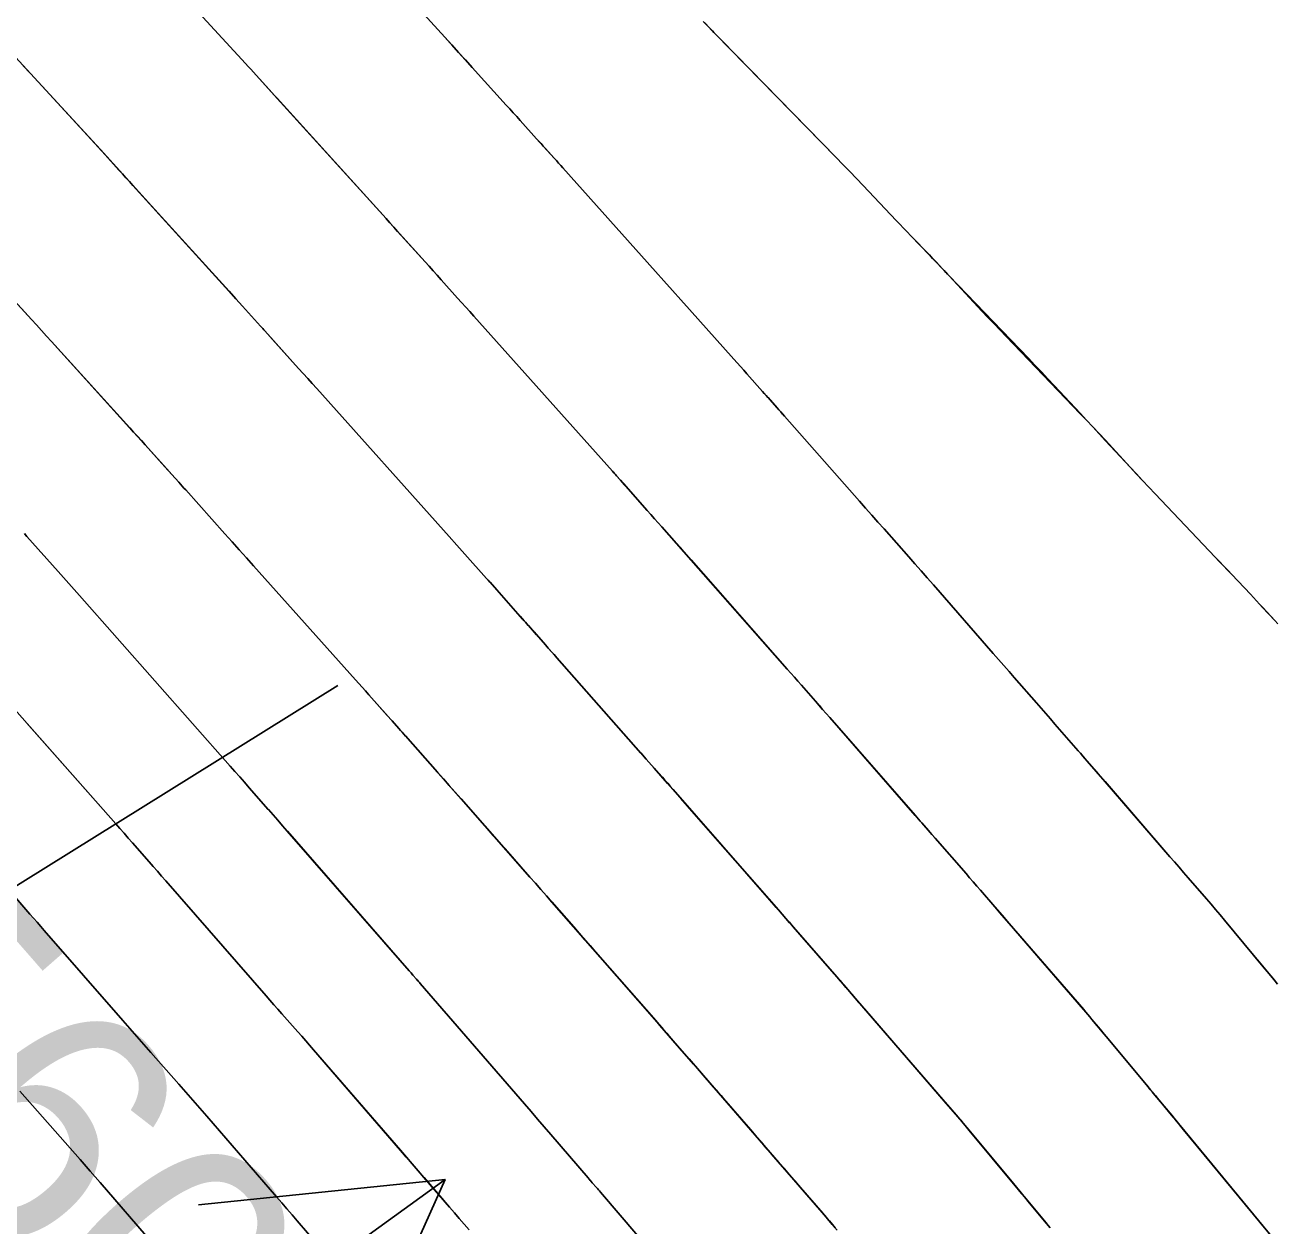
# Model space of a CAD drawing. Extents: x 954385 to 988206, y 1868364 to 1924553.
# Drawn here: x 955899.56 to 955929.86, y 1922805.85 to 1922834.91 of the extents above; entities that cross this region are included whole.
import ezdxf

# ---------------------------------------------------------------- set-up
doc = ezdxf.new("R2010")
doc.units = 0
for name, color, linetype in [('16', 7, 'Continuous'), ('26', 7, 'Continuous'), ('5', 7, 'Continuous'), ('6', 7, 'Continuous'), ('7', 7, 'Continuous'), ('Default', 7, 'Continuous')]:
    doc.layers.add(name, color=color, linetype=linetype)

msp = doc.modelspace()

# ---------------------------------------------------------------- linework, layer by layer
at = {"layer": '16'}
for points in [[(955902.364, 1922836.737), (955904.896, 1922833.978), (955904.96, 1922833.908), (955905.024, 1922833.838), (955905.088, 1922833.768), (955905.151, 1922833.697), (955905.47, 1922833.346), (955905.598, 1922833.205), (955905.662, 1922833.135), (955908.297, 1922830.228), (955908.344, 1922830.176), (955908.39, 1922830.125), (955908.554, 1922829.943), (955909.24, 1922829.182), (955909.338, 1922829.073), (955909.437, 1922828.963), (955909.535, 1922828.853), (955909.634, 1922828.743), (955910.027, 1922828.304), (955910.125, 1922828.194), (955910.224, 1922828.084), (955910.322, 1922827.974), (955910.42, 1922827.864), (955913.773, 1922824.116), (955913.797, 1922824.089), (955913.822, 1922824.061), (955913.846, 1922824.034), (955913.871, 1922824.006), (955914.042, 1922823.813), (955914.618, 1922823.165), (955914.707, 1922823.065), (955914.795, 1922822.965), (955914.883, 1922822.865), (955914.972, 1922822.765), (955915.325, 1922822.365), (955915.501, 1922822.165), (955915.678, 1922821.965), (955918.006, 1922819.328), (955918.092, 1922819.23), (955918.178, 1922819.133), (955918.264, 1922819.035), (955918.349, 1922818.938), (955918.691, 1922818.547), (955918.861, 1922818.352), (955919.032, 1922818.157), (955921.104, 1922815.789), (955921.145, 1922815.743), (955921.185, 1922815.697), (955921.225, 1922815.651), (955921.265, 1922815.605), (955921.465, 1922815.375), (955921.585, 1922815.237), (955922.331, 1922814.379), (955922.418, 1922814.279), (955922.506, 1922814.178), (955922.593, 1922814.078), (955922.68, 1922813.977), (955923.028, 1922813.574), (955923.202, 1922813.373), (955923.376, 1922813.172), (955925.178, 1922811.088), (955925.229, 1922811.029), (955925.279, 1922810.971), (955925.329, 1922810.912), (955925.378, 1922810.852), (955925.674, 1922810.497), (955925.773, 1922810.378), (955926.648, 1922809.327), (955926.711, 1922809.25), (955926.775, 1922809.173), (955926.839, 1922809.097), (955926.903, 1922809.02), (955927.308, 1922808.531), (955927.423, 1922808.392), (955927.469, 1922808.336), (955927.515, 1922808.281), (955929.786, 1922805.526)], [(955929.871, 1922811.706), (955929.817, 1922811.771), (955929.463, 1922812.197), (955929.288, 1922812.407), (955928.586, 1922813.25), (955928.478, 1922813.38), (955928.369, 1922813.509), (955928.26, 1922813.637), (955928.149, 1922813.765), (955927.707, 1922814.277), (955927.597, 1922814.404), (955927.486, 1922814.532), (955927.376, 1922814.66), (955927.265, 1922814.788), (955925.695, 1922816.604), (955925.641, 1922816.666), (955925.587, 1922816.729), (955925.533, 1922816.791), (955925.478, 1922816.854), (955925.207, 1922817.165), (955925.099, 1922817.29), (955925.044, 1922817.353), (955924.484, 1922817.997), (955924.373, 1922818.125), (955924.261, 1922818.253), (955924.15, 1922818.381), (955924.038, 1922818.509), (955923.499, 1922819.124), (955923.372, 1922819.269), (955923.245, 1922819.415), (955923.118, 1922819.56), (955922.991, 1922819.705), (955921.541, 1922821.363), (955921.393, 1922821.532), (955921.244, 1922821.702), (955921.095, 1922821.871), (955920.946, 1922822.04), (955920.349, 1922822.716), (955920.2, 1922822.885), (955920.051, 1922823.054), (955919.902, 1922823.223), (955919.752, 1922823.392), (955917.937, 1922825.449), (955917.893, 1922825.499), (955917.849, 1922825.548), (955917.805, 1922825.598), (955917.761, 1922825.648), (955917.54, 1922825.897), (955917.407, 1922826.046), (955917.029, 1922826.473), (955916.951, 1922826.561), (955916.873, 1922826.648), (955916.794, 1922826.736), (955916.716, 1922826.823), (955915.638, 1922828.028), (955915.432, 1922828.258), (955915.227, 1922828.488), (955915.021, 1922828.718), (955914.815, 1922828.949), (955912.578, 1922831.45), (955912.525, 1922831.509), (955912.472, 1922831.568), (955912.419, 1922831.627), (955912.366, 1922831.686), (955912.101, 1922831.981), (955911.942, 1922832.157), (955911.543, 1922832.599), (955911.459, 1922832.693), (955911.375, 1922832.786), (955911.291, 1922832.879), (955911.206, 1922832.972), (955910.382, 1922833.881), (955910.217, 1922834.064), (955910.051, 1922834.246), (955909.886, 1922834.429), (955909.72, 1922834.612), (955908.373, 1922836.098)], [(955929.876, 1922820.42), (955929.803, 1922820.5), (955929.509, 1922820.82), (955929.436, 1922820.9), (955929.362, 1922820.98), (955929.288, 1922821.059), (955929.213, 1922821.138), (955928.763, 1922821.615), (955928.663, 1922821.721), (955928.562, 1922821.826), (955928.462, 1922821.932), (955928.362, 1922822.038), (955926.909, 1922823.565), (955926.756, 1922823.726), (955926.605, 1922823.887), (955926.454, 1922824.049), (955926.303, 1922824.211), (955925.703, 1922824.861), (955925.552, 1922825.023), (955925.401, 1922825.184), (955925.249, 1922825.345), (955925.096, 1922825.505), (955923.305, 1922827.369), (955923.157, 1922827.523), (955923.01, 1922827.678), (955922.863, 1922827.833), (955922.717, 1922827.989), (955921.922, 1922828.841), (955921.883, 1922828.884), (955921.843, 1922828.926), (955921.804, 1922828.968), (955921.764, 1922829.01), (955921.606, 1922829.179), (955921.566, 1922829.221), (955921.526, 1922829.263), (955921.486, 1922829.304), (955921.446, 1922829.346), (955920.995, 1922829.811), (955920.907, 1922829.903), (955920.819, 1922829.995), (955920.731, 1922830.087), (955920.643, 1922830.179), (955919.843, 1922831.025), (955919.68, 1922831.196), (955919.517, 1922831.367), (955919.352, 1922831.537), (955919.187, 1922831.706), (955916.262, 1922834.697), (955916.229, 1922834.731), (955916.197, 1922834.764), (955916.164, 1922834.798), (955916.132, 1922834.832), (955916.002, 1922834.968)], [(955899.056, 1922834.428), (955901.158, 1922832.136), (955901.328, 1922831.952), (955901.497, 1922831.768), (955901.835, 1922831.399), (955901.919, 1922831.307), (955902.004, 1922831.215), (955902.088, 1922831.122), (955902.172, 1922831.03), (955904.495, 1922828.467), (955904.659, 1922828.287), (955904.822, 1922828.107), (955905.259, 1922827.625), (955905.286, 1922827.596), (955905.312, 1922827.567), (955905.338, 1922827.538), (955905.365, 1922827.508), (955905.549, 1922827.304), (955906.182, 1922826.602), (955906.292, 1922826.48), (955906.401, 1922826.358), (955906.511, 1922826.236), (955906.62, 1922826.114), (955909.821, 1922822.536), (955910.011, 1922822.324), (955910.201, 1922822.111), (955910.73, 1922821.521), (955910.771, 1922821.474), (955910.812, 1922821.428), (955910.977, 1922821.243), (955911.54, 1922820.609), (955911.64, 1922820.496), (955911.741, 1922820.382), (955911.841, 1922820.269), (955911.942, 1922820.155), (955914.465, 1922817.297), (955914.594, 1922817.151), (955914.724, 1922817.004), (955914.983, 1922816.711), (955915.047, 1922816.637), (955915.112, 1922816.564), (955915.176, 1922816.491), (955915.241, 1922816.417), (955917.584, 1922813.739), (955917.741, 1922813.56), (955918.003, 1922813.26), (955918.056, 1922813.201), (955918.108, 1922813.141), (955918.16, 1922813.081), (955918.213, 1922813.021), (955919.206, 1922811.879), (955919.293, 1922811.778), (955919.381, 1922811.678), (955919.424, 1922811.628), (955919.468, 1922811.577), (955919.74, 1922811.263), (955919.875, 1922811.107), (955921.852, 1922808.821), (955922.02, 1922808.626), (955922.186, 1922808.431), (955922.352, 1922808.234), (955922.517, 1922808.037), (955923.481, 1922806.878), (955923.669, 1922806.653), (955923.699, 1922806.617), (955923.78, 1922806.519), (955924.269, 1922805.929), (955924.32, 1922805.868), (955924.37, 1922805.807)], [(955899.228, 1922828.323), (955899.715, 1922827.786), (955899.836, 1922827.652), (955899.958, 1922827.518), (955900.08, 1922827.384), (955900.202, 1922827.249), (955902.092, 1922825.165), (955902.186, 1922825.061), (955902.28, 1922824.957), (955902.374, 1922824.853), (955902.468, 1922824.749), (955902.989, 1922824.172), (955903.115, 1922824.032), (955903.282, 1922823.846), (955903.324, 1922823.8), (955903.366, 1922823.753), (955903.408, 1922823.706), (955903.45, 1922823.66), (955904.4, 1922822.597), (955904.573, 1922822.404), (955904.745, 1922822.212), (955904.917, 1922822.019), (955905.09, 1922821.827), (955907.558, 1922819.068), (955907.639, 1922818.978), (955907.72, 1922818.887), (955907.801, 1922818.797), (955907.881, 1922818.706), (955908.325, 1922818.207), (955908.445, 1922818.071), (955908.606, 1922817.89), (955908.646, 1922817.845), (955908.687, 1922817.8), (955908.727, 1922817.754), (955908.767, 1922817.709), (955909.542, 1922816.831), (955909.684, 1922816.67), (955909.827, 1922816.508), (955909.969, 1922816.347), (955910.112, 1922816.186), (955911.78, 1922814.296), (955911.913, 1922814.146), (955912.046, 1922813.995), (955912.178, 1922813.844), (955912.31, 1922813.693), (955912.839, 1922813.089), (955912.971, 1922812.938), (955913.103, 1922812.787), (955913.235, 1922812.636), (955913.367, 1922812.485), (955914.911, 1922810.722), (955914.971, 1922810.653), (955915.031, 1922810.584), (955915.091, 1922810.516), (955915.151, 1922810.447), (955915.45, 1922810.103), (955915.57, 1922809.965), (955915.63, 1922809.897), (955916.135, 1922809.316), (955916.239, 1922809.197), (955916.343, 1922809.077), (955916.447, 1922808.957), (955916.551, 1922808.837), (955917.801, 1922807.392), (955917.931, 1922807.242), (955918.06, 1922807.092), (955918.19, 1922806.943), (955918.32, 1922806.793), (955918.952, 1922806.061), (955919.025, 1922805.977), (955919.097, 1922805.893), (955919.168, 1922805.808)], [(955899.558, 1922822.589), (955899.607, 1922822.534), (955900.364, 1922821.684), (955900.492, 1922821.54), (955900.62, 1922821.396), (955900.748, 1922821.252), (955900.876, 1922821.108), (955904.525, 1922816.982), (955904.641, 1922816.851), (955904.756, 1922816.719), (955904.872, 1922816.588), (955904.987, 1922816.457), (955905.449, 1922815.931), (955905.564, 1922815.8), (955905.68, 1922815.668), (955905.795, 1922815.536), (955905.91, 1922815.405), (955908.858, 1922812.026), (955908.881, 1922812), (955908.903, 1922811.975), (955908.926, 1922811.949), (955908.948, 1922811.924), (955909.038, 1922811.822), (955909.06, 1922811.797), (955909.083, 1922811.771), (955909.105, 1922811.746), (955909.127, 1922811.72), (955911.647, 1922808.806), (955911.807, 1922808.622), (955911.966, 1922808.437), (955912.125, 1922808.253), (955912.285, 1922808.068), (955913.189, 1922807.016), (955913.214, 1922806.987), (955913.238, 1922806.958), (955913.263, 1922806.93), (955913.288, 1922806.901), (955913.388, 1922806.787), (955913.412, 1922806.759), (955913.437, 1922806.73), (955913.462, 1922806.701), (955913.486, 1922806.672), (955916.103, 1922803.612)], [(955910.306, 1922805.761), (955910.187, 1922805.897), (955910.069, 1922806.033), (955909.952, 1922806.17), (955909.834, 1922806.306), (955909.216, 1922807.024), (955909.074, 1922807.19), (955908.932, 1922807.355), (955908.789, 1922807.52), (955908.647, 1922807.685), (955906.544, 1922810.115), (955906.449, 1922810.225), (955906.354, 1922810.335), (955906.258, 1922810.444), (955906.162, 1922810.553), (955905.777, 1922810.988), (955905.681, 1922811.097), (955905.585, 1922811.206), (955905.489, 1922811.316), (955905.394, 1922811.425), (955902.968, 1922814.205), (955902.867, 1922814.32), (955902.767, 1922814.435), (955902.666, 1922814.55), (955902.565, 1922814.665), (955902.162, 1922815.124), (955902.061, 1922815.239), (955901.96, 1922815.354), (955901.858, 1922815.469), (955901.757, 1922815.583), (955898.567, 1922819.19)], [(955906.649, 1922805.398), (955906.148, 1922805.981), (955906.023, 1922806.127), (955905.897, 1922806.272), (955905.772, 1922806.418), (955905.646, 1922806.563), (955903.961, 1922808.511), (955903.793, 1922808.705), (955903.625, 1922808.898), (955903.455, 1922809.091), (955903.286, 1922809.284), (955902.606, 1922810.053), (955902.436, 1922810.245), (955902.267, 1922810.438), (955902.098, 1922810.631), (955901.929, 1922810.824), (955900.026, 1922813.004), (955899.94, 1922813.103), (955899.854, 1922813.202), (955899.767, 1922813.3), (955899.681, 1922813.398), (955899.336, 1922813.792)], [(955902.646, 1922805.441), (955901.379, 1922806.906), (955901.137, 1922807.184), (955900.896, 1922807.461), (955900.653, 1922807.738), (955900.41, 1922808.014), (955899.435, 1922809.117)]]:
    msp.add_lwpolyline(points, dxfattribs=at)
at = {"layer": '26'}
for points in [[(955907.131, 1922818.928), (955886.544, 1922806.104), (955889.368, 1922811.398), (955886.544, 1922806.104), (955892.541, 1922806.305)], [(955857.131, 1922768.928), (955909.726, 1922806.978), (955907.275, 1922801.502), (955909.726, 1922806.978), (955903.758, 1922806.363)]]:
    msp.add_lwpolyline(points, dxfattribs=at)
at = {"layer": '6'}
msp.add_lwpolyline([(955899.52, 1922833.924), (955899.696, 1922833.732), (955901.384, 1922831.893), (955901.695, 1922831.555), (955902.005, 1922831.215), (955902.314, 1922830.876), (955902.623, 1922830.536), (955904.498, 1922828.467), (955904.661, 1922828.287), (955904.824, 1922828.107), (955905.261, 1922827.626), (955905.287, 1922827.597), (955905.314, 1922827.568), (955905.34, 1922827.538), (955905.366, 1922827.509), (955905.577, 1922827.275), (955906.182, 1922826.602), (955906.292, 1922826.48), (955906.401, 1922826.358), (955906.511, 1922826.236), (955906.62, 1922826.113), (955909.822, 1922822.536), (955910.012, 1922822.324), (955910.202, 1922822.111), (955910.73, 1922821.521), (955910.751, 1922821.498), (955910.771, 1922821.475), (955910.792, 1922821.451), (955910.813, 1922821.428), (955910.977, 1922821.243), (955911.601, 1922820.538), (955911.67, 1922820.46), (955911.74, 1922820.382), (955911.809, 1922820.303), (955911.878, 1922820.225), (955912.155, 1922819.912), (955912.224, 1922819.834), (955912.293, 1922819.755), (955912.362, 1922819.677), (955912.431, 1922819.599), (955914.464, 1922817.296), (955914.787, 1922816.929), (955915.11, 1922816.562), (955915.433, 1922816.195), (955915.755, 1922815.827), (955917.792, 1922813.5), (955918.061, 1922813.192), (955918.107, 1922813.14), (955918.152, 1922813.088), (955918.31, 1922812.907), (955919.14, 1922811.954), (955919.282, 1922811.791), (955919.424, 1922811.627), (955919.566, 1922811.464), (955919.707, 1922811.3), (955921.769, 1922808.916), (955921.937, 1922808.723), (955922.143, 1922808.485), (955922.165, 1922808.458), (955922.188, 1922808.432), (955922.21, 1922808.405), (955922.233, 1922808.379), (955922.344, 1922808.245), (955922.411, 1922808.165), (955923.524, 1922806.824), (955923.601, 1922806.732), (955923.677, 1922806.64), (955923.754, 1922806.548), (955923.83, 1922806.456), (955924.278, 1922805.916), (955924.359, 1922805.819)], dxfattribs=at)
at = {"layer": '7'}
for points in [[(955902.365, 1922836.737), (955904.896, 1922833.979), (955904.961, 1922833.908), (955905.025, 1922833.838), (955905.089, 1922833.768), (955905.153, 1922833.698), (955905.599, 1922833.205), (955905.663, 1922833.134), (955908.297, 1922830.229), (955908.32, 1922830.203), (955908.343, 1922830.177), (955908.367, 1922830.151), (955908.39, 1922830.125), (955908.483, 1922830.021), (955908.53, 1922829.969), (955908.577, 1922829.917), (955909.24, 1922829.183), (955909.339, 1922829.073), (955909.438, 1922828.963), (955909.536, 1922828.854), (955909.635, 1922828.744), (955910.028, 1922828.304), (955910.127, 1922828.194), (955910.225, 1922828.084), (955910.323, 1922827.974), (955910.422, 1922827.864), (955913.773, 1922824.117), (955913.798, 1922824.089), (955913.822, 1922824.062), (955913.847, 1922824.034), (955913.871, 1922824.006), (955913.969, 1922823.896), (955914.018, 1922823.84), (955914.067, 1922823.785), (955914.617, 1922823.164), (955914.706, 1922823.065), (955914.794, 1922822.965), (955914.883, 1922822.865), (955914.971, 1922822.765), (955915.324, 1922822.365), (955915.412, 1922822.265), (955915.5, 1922822.165), (955915.588, 1922822.065), (955915.677, 1922821.966), (955918.007, 1922819.328), (955918.093, 1922819.231), (955918.178, 1922819.134), (955918.264, 1922819.036), (955918.35, 1922818.938), (955918.691, 1922818.548), (955918.777, 1922818.45), (955918.862, 1922818.352), (955918.948, 1922818.255), (955919.033, 1922818.157), (955921.104, 1922815.788), (955921.144, 1922815.742), (955921.184, 1922815.696), (955921.224, 1922815.65), (955921.264, 1922815.604), (955921.424, 1922815.42), (955921.504, 1922815.328), (955921.584, 1922815.237), (955922.332, 1922814.379), (955922.419, 1922814.279), (955922.506, 1922814.178), (955922.594, 1922814.078), (955922.681, 1922813.977), (955923.029, 1922813.574), (955923.203, 1922813.373), (955923.377, 1922813.172), (955925.18, 1922811.088), (955925.23, 1922811.03), (955925.28, 1922810.971), (955925.33, 1922810.912), (955925.379, 1922810.853), (955925.577, 1922810.616), (955925.675, 1922810.497), (955925.774, 1922810.378), (955926.729, 1922809.229), (955926.798, 1922809.146), (955926.914, 1922809.007), (955926.96, 1922808.951), (955927.006, 1922808.896), (955927.342, 1922808.49), (955927.406, 1922808.413), (955927.469, 1922808.336), (955927.533, 1922808.259), (955927.596, 1922808.182), (955929.786, 1922805.526)], [(955908.375, 1922836.098), (955909.722, 1922834.612), (955910.053, 1922834.247), (955910.384, 1922833.882), (955911.207, 1922832.973), (955911.292, 1922832.88), (955911.376, 1922832.786), (955911.46, 1922832.693), (955911.544, 1922832.6), (955911.941, 1922832.157), (955911.994, 1922832.098), (955912.047, 1922832.039), (955912.1, 1922831.98), (955912.153, 1922831.921), (955912.366, 1922831.686), (955912.419, 1922831.627), (955912.472, 1922831.568), (955912.525, 1922831.509), (955912.578, 1922831.45), (955914.816, 1922828.949), (955915.022, 1922828.719), (955915.228, 1922828.489), (955915.433, 1922828.259), (955915.639, 1922828.029), (955916.717, 1922826.824), (955916.795, 1922826.736), (955916.873, 1922826.649), (955916.951, 1922826.561), (955917.029, 1922826.473), (955917.407, 1922826.046), (955917.451, 1922825.996), (955917.495, 1922825.946), (955917.539, 1922825.896), (955917.583, 1922825.846), (955917.76, 1922825.647), (955917.804, 1922825.597), (955917.848, 1922825.547), (955917.892, 1922825.498), (955917.936, 1922825.448), (955919.751, 1922823.392), (955919.9, 1922823.223), (955920.049, 1922823.054), (955920.198, 1922822.885), (955920.348, 1922822.716), (955920.945, 1922822.04), (955921.094, 1922821.871), (955921.243, 1922821.701), (955921.392, 1922821.532), (955921.541, 1922821.362), (955922.991, 1922819.705), (955923.118, 1922819.56), (955923.245, 1922819.415), (955923.372, 1922819.269), (955923.499, 1922819.124), (955924.037, 1922818.508), (955924.149, 1922818.38), (955924.26, 1922818.252), (955924.372, 1922818.124), (955924.483, 1922817.996), (955925.044, 1922817.352), (955925.098, 1922817.29), (955925.152, 1922817.227), (955925.207, 1922817.165), (955925.261, 1922817.103), (955925.479, 1922816.853), (955925.533, 1922816.791), (955925.587, 1922816.729), (955925.641, 1922816.666), (955925.695, 1922816.603), (955927.266, 1922814.788), (955927.376, 1922814.66), (955927.487, 1922814.532), (955927.597, 1922814.404), (955927.708, 1922814.277), (955928.15, 1922813.766), (955928.26, 1922813.638), (955928.37, 1922813.509), (955928.479, 1922813.38), (955928.587, 1922813.25), (955929.287, 1922812.407), (955929.404, 1922812.267), (955929.521, 1922812.126), (955929.754, 1922811.846), (955929.812, 1922811.775), (955929.871, 1922811.705)], [(955915.969, 1922834.993), (955916.081, 1922834.878), (955916.194, 1922834.762), (955916.307, 1922834.647), (955916.42, 1922834.531), (955919.187, 1922831.707), (955919.352, 1922831.538), (955919.517, 1922831.368), (955919.68, 1922831.197), (955919.843, 1922831.025), (955920.644, 1922830.18), (955920.731, 1922830.087), (955920.819, 1922829.995), (955920.907, 1922829.903), (955920.995, 1922829.811), (955921.444, 1922829.343), (955921.484, 1922829.301), (955921.524, 1922829.259), (955921.563, 1922829.218), (955921.603, 1922829.176), (955921.762, 1922829.008), (955921.801, 1922828.966), (955921.841, 1922828.924), (955921.881, 1922828.882), (955921.921, 1922828.841), (955923.842, 1922826.846), (955923.999, 1922826.681), (955924.156, 1922826.516), (955924.313, 1922826.351), (955924.468, 1922826.184), (955925.099, 1922825.507), (955925.249, 1922825.346), (955925.4, 1922825.184), (955925.55, 1922825.022), (955925.7, 1922824.859), (955926.301, 1922824.21), (955926.451, 1922824.049), (955926.602, 1922823.887), (955926.754, 1922823.726), (955926.906, 1922823.566), (955928.361, 1922822.037), (955928.461, 1922821.931), (955928.562, 1922821.826), (955928.662, 1922821.72), (955928.762, 1922821.615), (955929.214, 1922821.138), (955929.288, 1922821.059), (955929.362, 1922820.98), (955929.436, 1922820.9), (955929.51, 1922820.82), (955929.803, 1922820.5), (955929.876, 1922820.42)], [(955919.211, 1922805.755), (955919.096, 1922805.892), (955918.979, 1922806.028), (955918.863, 1922806.164), (955917.628, 1922807.591), (955917.499, 1922807.74), (955917.371, 1922807.888), (955917.242, 1922808.037), (955917.114, 1922808.186), (955916.463, 1922808.939), (955916.403, 1922809.008), (955916.343, 1922809.077), (955916.283, 1922809.146), (955916.223, 1922809.215), (955915.922, 1922809.56), (955915.801, 1922809.699), (955915.741, 1922809.768), (955915.238, 1922810.345), (955915.134, 1922810.464), (955915.03, 1922810.584), (955914.926, 1922810.703), (955914.822, 1922810.822), (955912.837, 1922813.089), (955912.309, 1922813.692), (955912.177, 1922813.843), (955912.045, 1922813.994), (955911.912, 1922814.144), (955911.78, 1922814.295), (955911.178, 1922814.976), (955911.034, 1922815.14), (955910.889, 1922815.303), (955910.745, 1922815.467), (955910.6, 1922815.63), (955908.765, 1922817.708), (955908.725, 1922817.753), (955908.685, 1922817.799), (955908.645, 1922817.844), (955908.605, 1922817.889), (955908.284, 1922818.252), (955907.881, 1922818.706), (955907.801, 1922818.797), (955907.72, 1922818.887), (955907.64, 1922818.978), (955907.559, 1922819.068), (955905.09, 1922821.827), (955904.917, 1922822.019), (955904.745, 1922822.212), (955904.572, 1922822.405), (955904.4, 1922822.597), (955903.449, 1922823.66), (955903.408, 1922823.706), (955903.366, 1922823.753), (955903.324, 1922823.799), (955903.282, 1922823.846), (955902.947, 1922824.219), (955902.469, 1922824.75), (955902.376, 1922824.854), (955902.282, 1922824.958), (955902.188, 1922825.062), (955902.094, 1922825.166), (955900.204, 1922827.249), (955900.082, 1922827.384), (955899.96, 1922827.518), (955899.839, 1922827.653), (955899.717, 1922827.787), (955899.212, 1922828.343)], [(955916.103, 1922803.612), (955913.486, 1922806.673), (955913.462, 1922806.701), (955913.437, 1922806.73), (955913.412, 1922806.759), (955913.387, 1922806.787), (955913.288, 1922806.902), (955913.263, 1922806.93), (955913.238, 1922806.959), (955913.213, 1922806.987), (955913.189, 1922807.016), (955912.284, 1922808.067), (955912.124, 1922808.252), (955911.965, 1922808.437), (955911.806, 1922808.621), (955911.646, 1922808.806), (955909.126, 1922811.72), (955909.104, 1922811.745), (955909.082, 1922811.771), (955909.059, 1922811.796), (955909.037, 1922811.822), (955908.947, 1922811.924), (955908.924, 1922811.949), (955908.902, 1922811.975), (955908.88, 1922812), (955908.857, 1922812.026), (955905.908, 1922815.405), (955905.793, 1922815.536), (955905.678, 1922815.668), (955905.563, 1922815.799), (955905.448, 1922815.931), (955904.987, 1922816.457), (955904.872, 1922816.588), (955904.756, 1922816.719), (955904.641, 1922816.851), (955904.525, 1922816.982), (955900.876, 1922821.108), (955900.748, 1922821.252), (955900.62, 1922821.396), (955900.492, 1922821.541), (955900.364, 1922821.685), (955899.609, 1922822.535), (955899.547, 1922822.604)], [(955899.595, 1922818.028), (955901.757, 1922815.583), (955901.859, 1922815.469), (955901.96, 1922815.354), (955902.061, 1922815.239), (955902.161, 1922815.124), (955902.564, 1922814.665), (955902.665, 1922814.55), (955902.765, 1922814.435), (955902.866, 1922814.32), (955902.966, 1922814.204), (955905.393, 1922811.425), (955905.488, 1922811.315), (955905.584, 1922811.206), (955905.68, 1922811.097), (955905.776, 1922810.988), (955906.161, 1922810.553), (955906.257, 1922810.443), (955906.353, 1922810.334), (955906.448, 1922810.225), (955906.543, 1922810.115), (955908.646, 1922807.684), (955908.788, 1922807.519), (955908.931, 1922807.354), (955909.073, 1922807.189), (955909.215, 1922807.024), (955909.833, 1922806.306), (955909.951, 1922806.17), (955910.069, 1922806.033), (955910.187, 1922805.897), (955910.305, 1922805.761)]]:
    msp.add_lwpolyline(points, dxfattribs=at)
at = {"layer": 'Default'}
msp.add_arc((955068.332, 1922107.114), 1145.916, 31.460692, 46.414195, dxfattribs=at)

# ---------------------------------------------------------------- texts
at = {"layer": '5'}
msp.add_text('560', height=6, rotation=311.1466, dxfattribs=at).set_placement((955893.457, 1922811.375))

doc.saveas('drawing.dxf')
